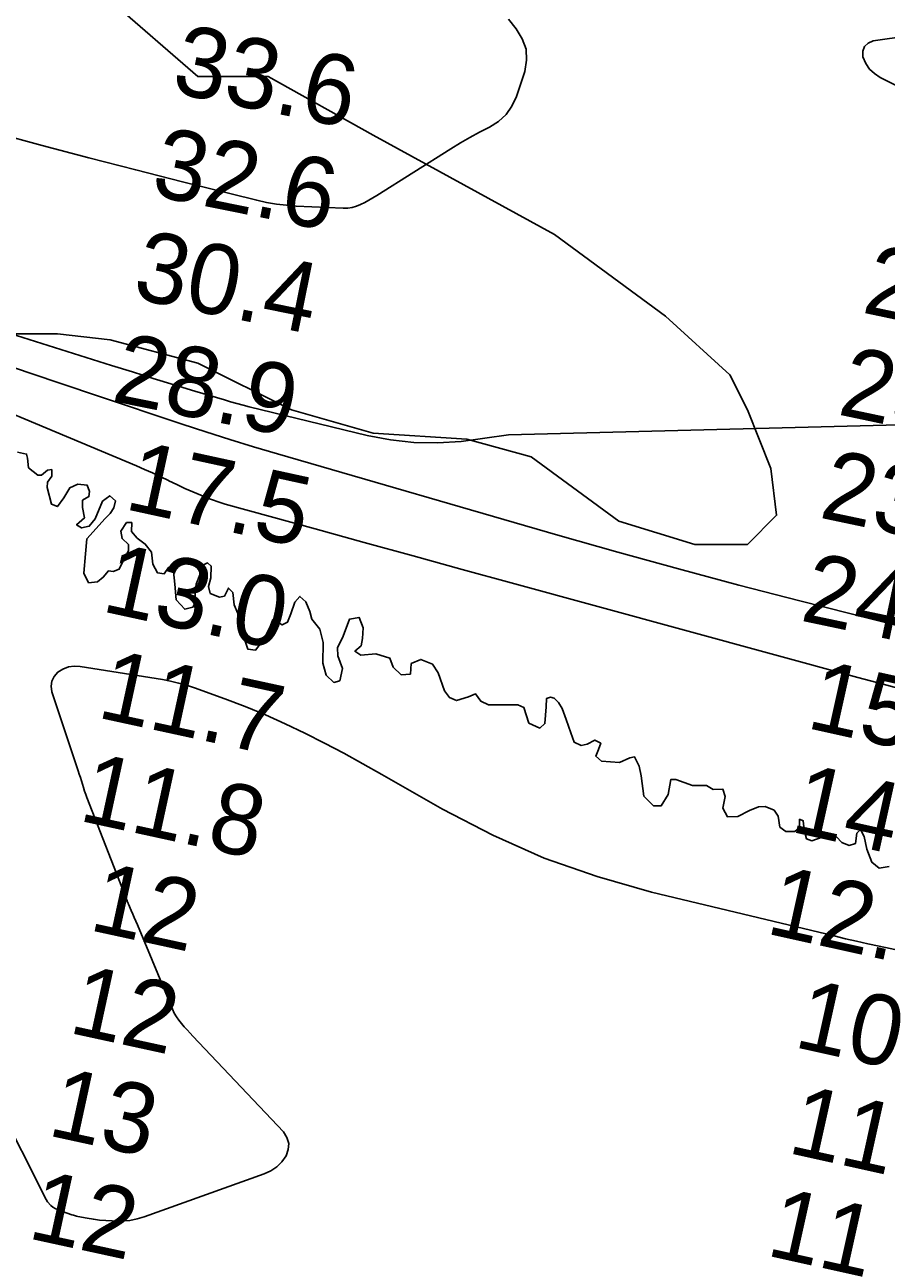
# Model space of a CAD drawing. Extents: x 3161615 to 3199515, y 867541 to 892976.
# Drawn here: x 3188728 to 3189551, y 880529 to 881703 of the extents above; entities that cross this region are included whole.
import ezdxf

# ---------------------------------------------------------------- set-up
doc = ezdxf.new("R2010")
doc.units = 0
for name, color, linetype in [('V-RIVR-EDGE', 7, 'Continuous'), ('V-RIVR-RANG', 7, 'Continuous'), ('V-SITE-VEGE', 7, 'Continuous'), ('V-TOPO-DPTH', 7, 'Continuous'), ('V-TOPO-MINR', 7, 'Continuous'), ('V-TOPO-WATR', 7, 'Continuous')]:
    doc.layers.add(name, color=color, linetype=linetype)

msp = doc.modelspace()

# ---------------------------------------------------------------- linework, layer by layer
at = {"layer": 'V-RIVR-EDGE'}
for points in [[(3188812.3, 881180.6), (3188807.6, 881181.1), (3188802.8, 881175), (3188797.1, 881170.7), (3188788.8, 881169.8), (3188784.1, 881179), (3188785.9, 881197.2), (3188787.2, 881211.6), (3188804.6, 881231.1), (3188809.4, 881235.8), (3188812.9, 881241.1), (3188814.3, 881248), (3188809, 881252.8), (3188802.1, 881247.6), (3188795.1, 881230.7), (3188789.4, 881223.7), (3188782, 881222), (3188777.2, 881225.1), (3188784.7, 881231.6), (3188782.9, 881241.6), (3188783, 881248.5), (3188789.1, 881252), (3188789.5, 881256.8), (3188787.3, 881262.9), (3188778.6, 881263.7), (3188770.8, 881260.3), (3188765.1, 881250.7), (3188759, 881242.5), (3188753.4, 881244.7), (3188749.1, 881260.8), (3188749.5, 881265.6), (3188753.5, 881271.6), (3188753.5, 881277.7), (3188749.6, 881277.3), (3188743.9, 881272.5), (3188740.4, 881272.5), (3188731.3, 881279.5), (3188730.5, 881288.6), (3188729.6, 881292.6), (3188720.9, 881294.3)], [(3189259.2, 881014.4), (3189252.3, 881017.4), (3189249.3, 881026.5), (3189244.9, 881039.2), (3189241.1, 881049.6), (3189237.6, 881055.3), (3189233.3, 881059.6), (3189229.8, 881060.5), (3189225.9, 881059.2), (3189225.8, 881051.4), (3189224.5, 881035.3), (3189219.7, 881031), (3189209.3, 881035.8), (3189204.5, 881050.6), (3189198.5, 881053.2), (3189180.2, 881053.2), (3189170.6, 881053.3), (3189163.3, 881056.8), (3189158.1, 881063.7), (3189151.5, 881060.7), (3189140.2, 881057.2), (3189133.3, 881060.3), (3189128.5, 881066.4), (3189122.5, 881083.8), (3189117.3, 881092.1), (3189106, 881096.5), (3189096.8, 881092.6), (3189096, 881082.6), (3189087.3, 881081.7), (3189079.5, 881089.1), (3189076.4, 881097.8), (3189063, 881101.8), (3189048.6, 881100.5), (3189043, 881104.4), (3189049.1, 881109.6), (3189050.4, 881116.6), (3189050.9, 881126.6), (3189047, 881136.6), (3189037.8, 881134.9), (3189031.7, 881118.8), (3189026.5, 881107.5), (3189026.9, 881100.1), (3189031.2, 881087.9), (3189028.6, 881076.2), (3189022.9, 881074.5), (3189015.5, 881081.5), (3189012.5, 881092.8), (3189012.6, 881112.8), (3189009.6, 881125.4), (3189001.8, 881135), (3189000, 881142.4), (3188996.1, 881151.5), (3188990.5, 881156.7), (3188985.7, 881151.1), (3188981.8, 881140.2), (3188978.7, 881132), (3188973.5, 881129.4), (3188964.8, 881134.6), (3188962.6, 881128.5), (3188956.1, 881115.9), (3188948.2, 881105.5), (3188940.8, 881106.4), (3188937.4, 881116.9), (3188934.8, 881132.1), (3188927.9, 881148.6), (3188926.6, 881160.4), (3188922.3, 881164.7), (3188918.4, 881156.9), (3188913.6, 881156), (3188904.9, 881159.5), (3188903.2, 881166.1), (3188905.4, 881174.3), (3188905.8, 881185.6), (3188902.3, 881188.7), (3188895.8, 881185.6), (3188894.9, 881177.4), (3188891.4, 881168.3), (3188890.5, 881160.4), (3188890.5, 881150.5), (3188888.3, 881146.5), (3188880.5, 881144.4), (3188872.3, 881153.5), (3188871, 881168.3), (3188869.7, 881180.5), (3188865, 881184.4), (3188861, 881178.3), (3188854.5, 881179.2), (3188850.2, 881187.5), (3188848.9, 881198.8), (3188842.8, 881206.6), (3188835, 881212.3), (3188829.8, 881218.8), (3188829.9, 881227.1), (3188825.1, 881227.1), (3188819.4, 881218.9), (3188820.7, 881211.9), (3188826.8, 881206.2), (3188826.7, 881200.2), (3188821.1, 881189.3), (3188818, 881182.8), (3188812.3, 881180.6)], [(3189553.2, 880898.9), (3189543.6, 880897.2), (3189536.7, 880902.8), (3189532, 880915.4), (3189529.4, 880927.6), (3189525.9, 880934.1), (3189522.4, 880930.7), (3189521.1, 880920.7), (3189515, 880919), (3189508.1, 880921.6), (3189502.9, 880927.3), (3189497.6, 880927.3), (3189489.4, 880926.8), (3189479.4, 880923.4), (3189474.2, 880925.1), (3189472, 880933.8), (3189471.2, 880942.5), (3189467.7, 880943.9), (3189467.7, 880936), (3189463.3, 880932.1), (3189454.6, 880932.2), (3189449, 880936.5), (3189447.3, 880946.9), (3189443.4, 880952.6), (3189434.7, 880956.1), (3189428.6, 880955.7), (3189419.9, 880952.2), (3189408.6, 880946.6), (3189399, 880946.2), (3189394.3, 880954.5), (3189396.5, 880965.8), (3189394.3, 880972.7), (3189385.2, 880972.3), (3189378.7, 880976.2), (3189365.6, 880976.3), (3189349.6, 880982), (3189344.8, 880982), (3189342.1, 880967.6), (3189335.6, 880956.8), (3189328.2, 880956.8), (3189319.1, 880966), (3189316.5, 880985.5), (3189314.4, 880994.7), (3189310.1, 881003.4), (3189305.7, 881002.5), (3189295.7, 880998.2), (3189278.7, 880999.5), (3189273.1, 881004.3), (3189275.7, 881010.4), (3189277.9, 881016.5), (3189272.3, 881019.5), (3189264.9, 881015.6), (3189259.2, 881014.4)]]:
    msp.add_lwpolyline(points, dxfattribs=at)
at = {"layer": 'V-SITE-VEGE'}
msp.add_lwpolyline([(3188809.4, 881725.6), (3188893.1, 881653), (3188960.1, 881653), (3189060.6, 881597.2), (3189233.7, 881502.3), (3189339.7, 881424.1), (3189401.2, 881368.2), (3189417.9, 881334.7), (3189440.2, 881278.9), (3189445.8, 881234.2), (3189417.9, 881206.3), (3189367.7, 881206.3), (3189295.1, 881228.6), (3189211.3, 881290), (3189149.9, 881306.8), (3189060.6, 881312.4), (3188982.4, 881334.7), (3188893.1, 881379.4), (3188809.4, 881401.7), (3188759.1, 881407.3), (3188519.1, 881407.3)], dxfattribs=at)
at = {"layer": 'V-TOPO-DPTH'}
for points in [[(3189564.7, 881128.1), (3189467.8, 881152.6), (3189409.8, 881167.5), (3189352, 881182.9), (3189294.3, 881198.9), (3189236.7, 881215.2), (3188969, 881292.9), (3188946.2, 881299.6), (3188923.5, 881306.6), (3188900.8, 881313.8), (3188878.2, 881321.2), (3188796.3, 881348.5), (3188732.8, 881369.8), (3188669.4, 881391.4), (3188606.2, 881413.2), (3188543, 881435.3), (3188386.8, 881490.4), (3188370.6, 881496.2), (3188366.4, 881497.8), (3188362.5, 881499.2), (3188344.4, 881450.8), (3188347.2, 881449.7)], [(3188701.2, 880673.7), (3188748.1, 880580.9), (3188749.4, 880578.7), (3188752.7, 880575.1), (3188754.6, 880573.6), (3188756.8, 880572.3), (3188759, 880571.2), (3188761.4, 880570.2), (3188763.7, 880569.3), (3188772.7, 880566.2), (3188774.2, 880565.8), (3188777.1, 880565), (3188778.6, 880564.7), (3188787.4, 880563.1), (3188793.3, 880562.1), (3188799.2, 880561.3), (3188805.2, 880560.7), (3188811.2, 880560.4), (3188813.7, 880560.2), (3188820.9, 880560.4), (3188828, 880561), (3188835, 880562.5), (3188841.9, 880564.5), (3188956.5, 880605.4), (3188962.7, 880608.4), (3188968.4, 880612.2), (3188973.2, 880617), (3188977.3, 880622.6), (3188979.4, 880628.6), (3188979.9, 880634.5), (3188978.1, 880640), (3188974.8, 880645.4), (3188888.3, 880736.8), (3188885.6, 880739.8), (3188882.8, 880742.8), (3188880.1, 880745.8), (3188877.4, 880748.9), (3188874.9, 880752), (3188872.6, 880755.3), (3188870.6, 880758.9), (3188868.9, 880762.5), (3188835.3, 880843), (3188833.9, 880846.5), (3188832.4, 880850), (3188830.9, 880853.4), (3188829.4, 880856.8), (3188826.8, 880863), (3188826.6, 880863.3), (3188826.5, 880863.7), (3188825.7, 880865.7), (3188825.6, 880866.1), (3188787.2, 880964.6), (3188786, 880967.7), (3188784.9, 880970.9), (3188783.8, 880974.1), (3188782.9, 880977.3), (3188781.9, 880980.5), (3188780.9, 880983.8), (3188779.9, 880987), (3188778.8, 880990.2), (3188753.6, 881065.6), (3188753, 881070.9), (3188753.5, 881075.9), (3188755.8, 881080.3), (3188759.3, 881084.4), (3188764.3, 881087.3), (3188769.4, 881089.3), (3188775, 881090), (3188780.7, 881089.8), (3188859.2, 881077.2), (3188867, 881075.7), (3188874.7, 881073.9), (3188882.3, 881071.8), (3188889.9, 881069.3), (3188918.9, 881058.9), (3188938.4, 881051.5), (3188957.6, 881043.6), (3188976.6, 881035.1), (3188995.4, 881026.1), (3189013.9, 881016.6), (3189032.4, 881006.9), (3189050.7, 880996.9), (3189068.8, 880986.7), (3189126.8, 880953.6), (3189174.7, 880928.8), (3189223.8, 880906.9), (3189274.5, 880889.2), (3189326.4, 880874.4), (3189500.7, 880832.5), (3189511.4, 880829.9), (3189522.2, 880827.5), (3189533, 880825.1), (3189543.8, 880822.7), (3189874, 880752.9)], [(3188701.2, 880673.7), (3188748.1, 880580.9), (3188749.4, 880578.7), (3188752.7, 880575.1), (3188754.6, 880573.6), (3188756.8, 880572.3), (3188759, 880571.2), (3188761.4, 880570.2), (3188763.7, 880569.3), (3188772.7, 880566.2), (3188774.2, 880565.8), (3188777.1, 880565), (3188778.6, 880564.7), (3188787.4, 880563.1), (3188793.3, 880562.1), (3188799.2, 880561.3), (3188805.2, 880560.7), (3188811.2, 880560.4), (3188813.7, 880560.2), (3188820.9, 880560.4), (3188828, 880561), (3188835, 880562.5), (3188841.9, 880564.5), (3188956.5, 880605.4), (3188962.7, 880608.4), (3188968.4, 880612.2), (3188973.2, 880617), (3188977.3, 880622.6), (3188979.4, 880628.6), (3188979.9, 880634.5), (3188978.1, 880640), (3188974.8, 880645.4), (3188888.3, 880736.8), (3188885.6, 880739.8), (3188882.8, 880742.8), (3188880.1, 880745.8), (3188877.4, 880748.9), (3188874.9, 880752), (3188872.6, 880755.3), (3188870.6, 880758.9), (3188868.9, 880762.5), (3188835.3, 880843), (3188833.9, 880846.5), (3188832.4, 880850), (3188830.9, 880853.4), (3188829.4, 880856.8), (3188826.8, 880863), (3188826.6, 880863.3), (3188826.5, 880863.7), (3188825.7, 880865.7), (3188825.6, 880866.1), (3188787.2, 880964.6), (3188786, 880967.7), (3188784.9, 880970.9), (3188783.8, 880974.1), (3188782.9, 880977.3), (3188781.9, 880980.5), (3188780.9, 880983.8), (3188779.9, 880987), (3188778.8, 880990.2), (3188753.6, 881065.6), (3188753, 881070.9), (3188753.5, 881075.9), (3188755.8, 881080.3), (3188759.3, 881084.4), (3188764.3, 881087.3), (3188769.4, 881089.3), (3188775, 881090), (3188780.7, 881089.8), (3188859.2, 881077.2), (3188867, 881075.7), (3188874.7, 881073.9), (3188882.3, 881071.8), (3188889.9, 881069.3), (3188918.9, 881058.9), (3188938.4, 881051.5), (3188957.6, 881043.6), (3188976.6, 881035.1), (3188995.4, 881026.1), (3189013.9, 881016.6), (3189032.4, 881006.9), (3189050.7, 880996.9), (3189068.8, 880986.7), (3189126.8, 880953.6), (3189174.7, 880928.8), (3189223.8, 880906.9), (3189274.5, 880889.2), (3189326.4, 880874.4), (3189500.7, 880832.5), (3189511.4, 880829.9), (3189522.2, 880827.5), (3189533, 880825.1), (3189543.8, 880822.7), (3189874, 880752.9)]]:
    msp.add_lwpolyline(points, dxfattribs=at)
at = {"layer": 'V-TOPO-MINR'}
for points in [[(3189189.6, 881707.7), (3189197.2, 881698.6), (3189202.9, 881689.1), (3189206.5, 881679.3), (3189206.9, 881668.8), (3189205.2, 881657.9), (3189197.3, 881633.9), (3189192.9, 881624.8), (3189187.4, 881616.7), (3189180.1, 881610.1), (3189171.6, 881604.6), (3189162.2, 881599.8), (3189152.9, 881594.9), (3189143.8, 881589.6), (3189134.7, 881584.1), (3189063.9, 881539.6), (3189060.1, 881537.3), (3189056.3, 881535.1), (3189052.4, 881532.9), (3189048.5, 881530.9), (3189044.5, 881529.2), (3189040.4, 881528), (3189036.2, 881527.4), (3189031.9, 881527.3), (3188987.1, 881529.3), (3188977.6, 881530.1), (3188968.1, 881531.2), (3188958.7, 881532.8), (3188949.4, 881534.9), (3188878.5, 881552.5), (3188833.7, 881563.8), (3188789.1, 881575.3), (3188744.5, 881587.2), (3188700, 881599.2)], [(3189670.6, 881705.9), (3189538, 881687.1), (3189533.1, 881684.8), (3189529.6, 881681.7), (3189528.2, 881677.2), (3189528.2, 881671.7), (3189530.9, 881665.6), (3189534.4, 881660.2), (3189539.2, 881655.8), (3189544.7, 881652.1), (3189636.5, 881606.3)], [(3189625.2, 881322.2), (3189189.7, 881310.9), (3189167.1, 881307.7), (3189144.5, 881304.7), (3189121.9, 881303.3), (3189099.4, 881303.5), (3189077.1, 881306.1), (3189054.8, 881310.2), (3188942.2, 881337.8), (3188936.2, 881339.3), (3188930.2, 881340.9), (3188924.3, 881342.5), (3188918.4, 881344.3), (3188890.3, 881352.7), (3188870.4, 881358.7), (3188850.5, 881364.8), (3188830.6, 881371), (3188810.7, 881377.2), (3188374.9, 881514.7)], [(3189564.7, 881128.1), (3189467.8, 881152.6), (3189409.8, 881167.5), (3189352, 881182.9), (3189294.3, 881198.9), (3189236.7, 881215.2), (3188969, 881292.9), (3188946.2, 881299.6), (3188923.5, 881306.6), (3188900.8, 881313.8), (3188878.2, 881321.2), (3188796.3, 881348.5), (3188732.8, 881369.8), (3188669.4, 881391.4)], [(3189571.9, 881066.2), (3189547.5, 881072.8), (3189523.2, 881079.4), (3189192.3, 881169.6), (3189145.5, 881182.4), (3189098.7, 881195.3), (3189051.9, 881208.2), (3189005.1, 881221.1), (3188919.2, 881244.9), (3188915.4, 881246), (3188911.6, 881247.2), (3188907.9, 881248.5), (3188904.1, 881249.9), (3188895.9, 881253.2), (3188888.2, 881256.5), (3188880.5, 881259.8), (3188872.9, 881263.4), (3188865.3, 881267.1), (3188865.2, 881267.2), (3188857.6, 881270.9), (3188849.9, 881274.6), (3188842.2, 881278), (3188834.4, 881281.4), (3188607.7, 881376.1)]]:
    msp.add_lwpolyline(points, dxfattribs=at)
at = {"layer": 'V-TOPO-WATR'}
msp.add_lwpolyline([(3189874, 880752.9), (3189543.8, 880822.7), (3189533, 880825.1), (3189522.2, 880827.5), (3189511.4, 880829.9), (3189500.7, 880832.5), (3189326.4, 880874.4), (3189274.5, 880889.2), (3189223.8, 880906.9), (3189174.7, 880928.8), (3189126.8, 880953.6), (3189068.8, 880986.7), (3189050.7, 880996.9), (3189032.4, 881006.9), (3189013.9, 881016.6), (3188995.4, 881026.1), (3188976.6, 881035.1), (3188957.6, 881043.6), (3188938.4, 881051.5), (3188918.9, 881058.9), (3188889.9, 881069.3), (3188882.3, 881071.8), (3188874.7, 881073.9), (3188867, 881075.7), (3188859.2, 881077.2), (3188780.7, 881089.8), (3188775, 881090), (3188769.4, 881089.3), (3188764.3, 881087.3), (3188759.3, 881084.4), (3188755.8, 881080.3), (3188753.5, 881075.9), (3188753, 881070.9), (3188753.6, 881065.6), (3188778.8, 880990.2), (3188779.9, 880987), (3188780.9, 880983.8), (3188781.9, 880980.5), (3188782.9, 880977.3), (3188783.8, 880974.1), (3188784.9, 880970.9), (3188786, 880967.7), (3188787.2, 880964.6), (3188825.6, 880866.1), (3188825.7, 880865.7), (3188826.5, 880863.7), (3188826.6, 880863.3), (3188826.8, 880863), (3188829.4, 880856.8), (3188830.9, 880853.4), (3188832.4, 880850), (3188833.9, 880846.5), (3188835.3, 880843), (3188868.9, 880762.5), (3188870.6, 880758.9), (3188872.6, 880755.3), (3188874.9, 880752), (3188877.4, 880748.9), (3188880.1, 880745.8), (3188882.8, 880742.8), (3188885.6, 880739.8), (3188888.3, 880736.8), (3188974.8, 880645.4), (3188978.1, 880640), (3188979.9, 880634.5), (3188979.4, 880628.6), (3188977.3, 880622.6), (3188973.2, 880617), (3188968.4, 880612.2), (3188962.7, 880608.4), (3188956.5, 880605.4), (3188841.9, 880564.5), (3188835, 880562.5), (3188828, 880561), (3188820.9, 880560.4), (3188813.7, 880560.2), (3188811.2, 880560.4), (3188805.2, 880560.7), (3188799.2, 880561.3), (3188793.3, 880562.1), (3188787.4, 880563.1), (3188778.6, 880564.7), (3188777.1, 880565), (3188774.2, 880565.8), (3188772.7, 880566.2), (3188763.7, 880569.3), (3188761.4, 880570.2), (3188759, 880571.2), (3188756.8, 880572.3), (3188754.6, 880573.6), (3188752.7, 880575.1), (3188749.4, 880578.7), (3188748.1, 880580.9), (3188701.2, 880673.7)], dxfattribs=at)

# ---------------------------------------------------------------- texts
at = {"layer": 'V-RIVR-RANG'}
for s, rotation, p in [('33.6', 348.5883, (3188866.4, 881638.1)), ('32.6', 348.5883, (3188846.9, 881540)), ('30.4', 348.5883, (3188829.2, 881441.6)), ('26.4', 348.0883, (3189526, 881428)), ('28.9', 348.5883, (3188809.4, 881343.5)), ('28.0', 348.0883, (3189502.8, 881330.7)), ('17.5', 347.725, (3188821.7, 881240.4)), ('23.2', 348.0883, (3189485.2, 881232.2)), ('13.0', 347.725, (3188799.8, 881142.8)), ('24.1', 348.0883, (3189467.1, 881133.9)), ('11.7', 347.725, (3188795.5, 881041.4)), ('15.3', 347.4814, (3189472.9, 881031.4)), ('11.8', 347.725, (3188778, 880942.9)), ('14.6', 347.4814, (3189457.6, 880932.4)), ('12', 347.725, (3188787.8, 880838.4)), ('12.6', 347.4814, (3189434.2, 880835.2)), ('12', 347.725, (3188768.3, 880740.4)), ('10', 347.4814, (3189460.9, 880726.8)), ('13', 347.725, (3188748.2, 880642.4)), ('11', 347.4814, (3189454.9, 880625.7)), ('12', 347.725, (3188729.2, 880544.2)), ('11', 347.4814, (3189434.5, 880527.8))]:
    msp.add_text(s, height=67, rotation=rotation, dxfattribs=at).set_placement(p)

doc.saveas('drawing.dxf')
